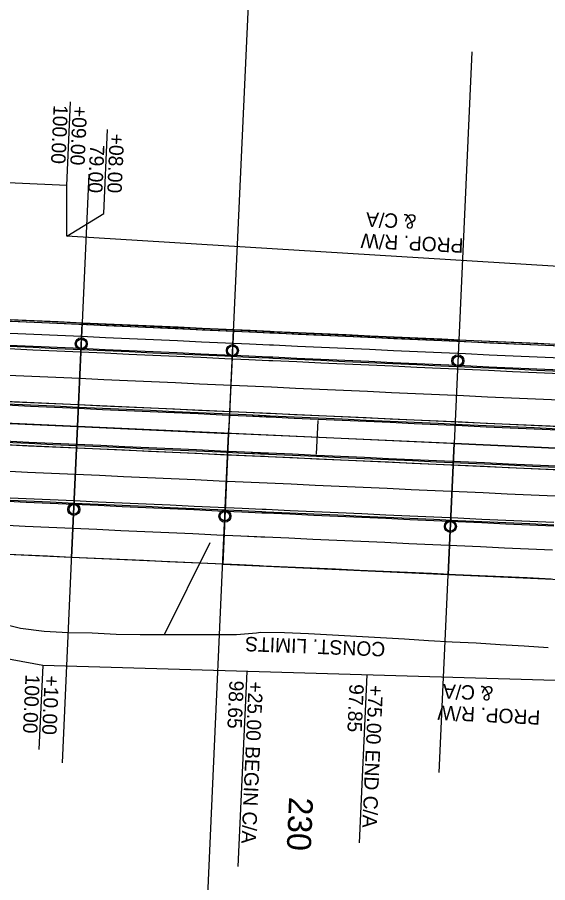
# Model space of a CAD drawing. Extents: x -70 to 701944, y -4 to 666871.
# Drawn here: x 665069.7 to 665290.6, y 656488.6 to 656848.9 of the extents above; entities that cross this region are included whole.
import ezdxf

# ---------------------------------------------------------------- set-up
doc = ezdxf.new("R2010")
doc.units = 0
for name, color, linetype in [('R_Detour', 7, 'Continuous'), ('R_Drive', 7, 'Continuous'), ('R_Horz Alg', 7, 'Continuous'), ('R_Horz Alg Annot', 7, 'Continuous'), ('R_No Plot', 7, 'Continuous'), ('R_Proposed Const Limits', 7, 'Continuous'), ('R_Proposed Road', 7, 'Continuous'), ('R_ROW', 7, 'Continuous'), ('R_ROW Annot', 7, 'Continuous'), ('R_Striping', 7, 'Continuous'), ('R_Temp Easement Annot', 7, 'Continuous'), ('R_Water', 7, 'Continuous'), ('T_Indications', 7, 'Continuous')]:
    doc.layers.add(name, color=color, linetype=linetype)

msp = doc.modelspace()

# ---------------------------------------------------------------- linework, layer by layer
at = {"layer": 'R_Detour'}
for p, q in [((665180.72, 657185.09), (665157.7, 656675.63)), ((665258.97, 656834.48), (665251.6, 656671.39)), ((665099.51, 656783.61), (665094.76, 656678.47)), ((665088.44, 656538.41), (665094.76, 656678.47)), ((665135.35, 656180.95), (665157.7, 656675.63)), ((665245.41, 656534.41), (665251.6, 656671.39)), ((665149.9, 656630.12), (665130.89, 656591.79))]:
    msp.add_line(p, q, dxfattribs=at)
at = {"layer": 'R_Drive'}
msp.add_lwpolyline([(665296.48, 656711.9), (665286.49, 656712.35), (665276.5, 656712.8), (665266.51, 656713.26), (665256.52, 656713.71), (665246.53, 656714.16), (665236.54, 656714.61), (665226.55, 656715.06), (665216.56, 656715.51), (665206.57, 656715.96), (665196.58, 656716.41), (665186.59, 656716.87), (665176.6, 656717.32), (665174.92, 656717.39), (665166.61, 656717.77), (665156.62, 656718.22), (665146.63, 656718.67), (665136.64, 656719.12), (665126.65, 656719.57), (665116.66, 656720.03), (665106.67, 656720.48), (665096.68, 656720.93), (665086.69, 656721.38), (665076.7, 656721.83), (665066.71, 656722.28)], dxfattribs=at)
at = {"layer": 'R_Horz Alg'}
msp.add_line((667725.26, 656559.62), (664961.47, 656684.5), dxfattribs=at)
for points in [[(665094.54, 656673.48), (665094.76, 656678.47)], [(665194.35, 656666.97), (665194.98, 656680.95)]]:
    msp.add_lwpolyline(points, dxfattribs=at)
at = {"layer": 'R_No Plot'}
for p, q in [((667813.84, 656555.62), (664810.54, 656691.32)), ((667725.26, 656559.62), (664961.47, 656684.5))]:
    msp.add_line(p, q, dxfattribs=at)
for points in [[(665096.71, 656721.59), (664946.11, 656728.25), (664944.91, 656685.24), (665094.76, 656678.47)], [(665096.71, 656721.59), (665159.65, 656718.75), (665157.7, 656675.63), (665094.76, 656678.47)], [(665158, 656680.29), (665159.65, 656718.75), (665253.55, 656714.51), (665251.6, 656671.39), (665157.7, 656675.63)], [(665354.5, 656666.74), (665356.45, 656709.86), (665253.55, 656714.51), (665251.6, 656671.39)], [(664944.91, 656685.1), (664994.87, 656682.99), (665094.76, 656678.47), (665092.3, 656624.03), (665011.41, 656627.68), (664993.55, 656627.59), (664970.74, 656624.38), (664943.07, 656618.86)], [(665094.76, 656678.47), (665157.7, 656675.63), (665155.24, 656621.18), (665092.3, 656624.03)], [(665157.7, 656675.63), (665155.24, 656621.18), (665249.14, 656616.94), (665251.6, 656671.39)], [(665354.5, 656666.74), (665251.6, 656671.39), (665249.14, 656616.94), (665352.04, 656612.29)]]:
    msp.add_lwpolyline(points, close=True, dxfattribs=at)
for centre in [(665096.32, 656712.94), (665159.26, 656710.09), (665253.16, 656705.85), (665093.21, 656644.01), (665156.14, 656641.16), (665250.05, 656636.92)]:
    msp.add_circle(centre, 2.5, dxfattribs=at)
at = {"layer": 'R_Proposed Const Limits'}
msp.add_lwpolyline([(665290.81, 656586.38), (665280.83, 656587.09), (665270.84, 656587.62), (665260.86, 656588.26), (665250.87, 656588.66), (665240.89, 656589.3), (665230.91, 656589.96), (665220.93, 656590.58), (665210.94, 656591.12), (665200.95, 656591.67), (665190.96, 656592.13), (665180.98, 656592.59), (665170.97, 656592.68), (665169.27, 656592.51), (665160.91, 656591.7), (665150.91, 656591.79), (665140.9, 656591.83), (665130.89, 656591.79), (665120.88, 656591.76), (665110.87, 656591.86), (665100.89, 656592.48), (665090.88, 656592.63), (665080.9, 656593.18), (665070.95, 656594.46), (665061.05, 656596.93)], dxfattribs=at)
at = {"layer": 'R_Proposed Road'}
for p, q in [((665376.7, 656674.74), (664961.88, 656693.49)), ((665375.88, 656656.76), (664961.06, 656675.51))]:
    msp.add_line(p, q, dxfattribs=at)
for points in [[(665296.48, 656711.9), (665286.49, 656712.35), (665276.5, 656712.8), (665266.51, 656713.26), (665256.52, 656713.71), (665246.53, 656714.16), (665236.54, 656714.61), (665226.55, 656715.06), (665216.56, 656715.51), (665206.57, 656715.96), (665196.58, 656716.41), (665186.59, 656716.87), (665176.6, 656717.32), (665174.92, 656717.39), (665166.61, 656717.77), (665156.62, 656718.22), (665146.63, 656718.67), (665136.64, 656719.12), (665126.65, 656719.57), (665116.66, 656720.03), (665106.67, 656720.48), (665096.68, 656720.93), (665086.69, 656721.38), (665076.7, 656721.83), (665066.71, 656722.28)], [(665296.51, 656712.57), (665286.52, 656713.02), (665276.53, 656713.47), (665266.54, 656713.92), (665256.55, 656714.37), (665246.56, 656714.82), (665236.57, 656715.28), (665226.58, 656715.73), (665216.59, 656716.18), (665206.6, 656716.63), (665196.61, 656717.08), (665186.62, 656717.53), (665176.63, 656717.98), (665174.95, 656718.06), (665166.64, 656718.43), (665156.65, 656718.89), (665146.66, 656719.34), (665136.67, 656719.79), (665126.68, 656720.24), (665116.69, 656720.69), (665106.7, 656721.14), (665096.71, 656721.59), (665086.72, 656722.05), (665076.73, 656722.5), (665066.74, 656722.95)], [(665296.25, 656706.91), (665286.26, 656707.36), (665276.27, 656707.81), (665266.28, 656708.26), (665256.29, 656708.71), (665246.3, 656709.16), (665236.31, 656709.61), (665226.32, 656710.07), (665216.33, 656710.52), (665206.34, 656710.97), (665196.35, 656711.42), (665186.36, 656711.87), (665176.37, 656712.32), (665174.69, 656712.4), (665166.38, 656712.77), (665156.39, 656713.23), (665146.4, 656713.68), (665136.42, 656714.13), (665126.43, 656714.58), (665116.44, 656715.03), (665106.45, 656715.48), (665096.46, 656715.93), (665086.47, 656716.38), (665076.48, 656716.84), (665066.49, 656717.29)], [(665295.96, 656700.41), (665285.97, 656700.86), (665275.98, 656701.32), (665265.99, 656701.77), (665256, 656702.22), (665246.01, 656702.67), (665236.02, 656703.12), (665226.03, 656703.57), (665216.04, 656704.02), (665206.05, 656704.48), (665196.06, 656704.93), (665186.07, 656705.38), (665176.08, 656705.83), (665174.4, 656705.91), (665166.09, 656706.28), (665156.1, 656706.73), (665146.11, 656707.18), (665136.12, 656707.63), (665126.13, 656708.09), (665116.14, 656708.54), (665106.15, 656708.99), (665096.16, 656709.44), (665086.17, 656709.89), (665076.18, 656710.34), (665066.19, 656710.79)], [(665296, 656701.41), (665286.01, 656701.86), (665276.02, 656702.31), (665266.03, 656702.77), (665256.04, 656703.22), (665246.05, 656703.67), (665236.06, 656704.12), (665226.08, 656704.57), (665216.09, 656705.02), (665206.1, 656705.47), (665196.11, 656705.93), (665186.12, 656706.38), (665176.13, 656706.83), (665174.44, 656706.9), (665166.14, 656707.28), (665156.15, 656707.73), (665146.16, 656708.18), (665136.17, 656708.63), (665126.18, 656709.08), (665116.19, 656709.54), (665106.2, 656709.99), (665096.21, 656710.44), (665086.22, 656710.89), (665076.23, 656711.34), (665066.24, 656711.79)], [(665296.03, 656701.91), (665286.04, 656702.36), (665276.05, 656702.81), (665266.06, 656703.27), (665256.07, 656703.72), (665246.08, 656704.17), (665236.09, 656704.62), (665226.1, 656705.07), (665216.11, 656705.52), (665206.12, 656705.97), (665196.13, 656706.43), (665186.14, 656706.88), (665176.15, 656707.33), (665174.47, 656707.4), (665166.16, 656707.78), (665156.17, 656708.23), (665146.18, 656708.68), (665136.19, 656709.13), (665126.2, 656709.58), (665116.21, 656710.04), (665106.22, 656710.49), (665096.23, 656710.94), (665086.24, 656711.39), (665076.25, 656711.84), (665066.26, 656712.29)], [(665294.97, 656678.44), (665284.98, 656678.89), (665274.99, 656679.34), (665265, 656679.79), (665255.01, 656680.24), (665245.02, 656680.69), (665235.03, 656681.14), (665225.04, 656681.59), (665215.05, 656682.05), (665205.06, 656682.5), (665195.07, 656682.95), (665185.08, 656683.4), (665175.09, 656683.85), (665165.1, 656684.3), (665155.11, 656684.75), (665145.12, 656685.21), (665135.13, 656685.66), (665125.14, 656686.11), (665115.15, 656686.56), (665105.16, 656687.01), (665095.17, 656687.46), (665085.18, 656687.91), (665075.19, 656688.37), (665065.2, 656688.82)], [(665294.97, 656678.44), (665284.98, 656678.89), (665274.99, 656679.34), (665265, 656679.79), (665255.01, 656680.24), (665245.02, 656680.69), (665235.03, 656681.14), (665225.04, 656681.59), (665215.05, 656682.05), (665205.06, 656682.5), (665195.07, 656682.95), (665185.08, 656683.4), (665175.09, 656683.85), (665173.41, 656683.93), (665165.1, 656684.3), (665155.11, 656684.75), (665145.12, 656685.21), (665135.13, 656685.66), (665125.14, 656686.11), (665115.15, 656686.56), (665105.16, 656687.01), (665095.17, 656687.46), (665085.18, 656687.91), (665075.19, 656688.37), (665065.2, 656688.82)], [(665294.9, 656676.94), (665284.91, 656677.39), (665274.92, 656677.84), (665264.93, 656678.29), (665254.94, 656678.74), (665244.95, 656679.19), (665234.96, 656679.65), (665224.97, 656680.1), (665214.98, 656680.55), (665204.99, 656681), (665195, 656681.45), (665185.01, 656681.9), (665175.02, 656682.35), (665165.03, 656682.8), (665155.04, 656683.26), (665145.05, 656683.71), (665135.06, 656684.16), (665125.07, 656684.61), (665115.08, 656685.06), (665105.09, 656685.51), (665095.1, 656685.96), (665085.11, 656686.42), (665075.12, 656686.87), (665065.13, 656687.32)], [(665294.9, 656676.94), (665284.91, 656677.39), (665274.92, 656677.84), (665264.93, 656678.29), (665254.94, 656678.74), (665244.95, 656679.19), (665234.96, 656679.65), (665224.97, 656680.1), (665214.98, 656680.55), (665204.99, 656681), (665195, 656681.45), (665185.01, 656681.9), (665175.02, 656682.35), (665173.34, 656682.43), (665165.03, 656682.8), (665155.04, 656683.26), (665145.05, 656683.71), (665135.06, 656684.16), (665125.07, 656684.61), (665115.08, 656685.06), (665105.09, 656685.51), (665095.1, 656685.96), (665085.11, 656686.42), (665075.12, 656686.87), (665065.13, 656687.32)], [(665294.92, 656677.44), (665284.93, 656677.89), (665274.94, 656678.34), (665264.95, 656678.79), (665254.96, 656679.24), (665244.97, 656679.69), (665234.98, 656680.14), (665224.99, 656680.6), (665215, 656681.05), (665205.01, 656681.5), (665195.02, 656681.95), (665185.03, 656682.4), (665175.04, 656682.85), (665165.05, 656683.3), (665155.06, 656683.76), (665145.07, 656684.21), (665135.08, 656684.66), (665125.09, 656685.11), (665115.1, 656685.56), (665105.11, 656686.01), (665095.12, 656686.46), (665085.13, 656686.91), (665075.14, 656687.37), (665065.15, 656687.82)], [(665294.92, 656677.44), (665284.93, 656677.89), (665274.94, 656678.34), (665264.95, 656678.79), (665254.96, 656679.24), (665244.97, 656679.69), (665234.98, 656680.14), (665224.99, 656680.6), (665215, 656681.05), (665205.01, 656681.5), (665195.02, 656681.95), (665185.03, 656682.4), (665175.04, 656682.85), (665173.36, 656682.93), (665165.05, 656683.3), (665155.06, 656683.76), (665145.07, 656684.21), (665135.08, 656684.66), (665125.09, 656685.11), (665115.1, 656685.56), (665105.11, 656686.01), (665095.12, 656686.46), (665085.13, 656686.91), (665075.14, 656687.37), (665065.15, 656687.82)], [(665294.15, 656660.45), (665284.16, 656660.91), (665274.17, 656661.36), (665264.18, 656661.81), (665254.19, 656662.26), (665244.2, 656662.71), (665234.21, 656663.16), (665224.22, 656663.61), (665214.23, 656664.06), (665204.25, 656664.52), (665194.26, 656664.97), (665184.27, 656665.42), (665174.28, 656665.87), (665164.29, 656666.32), (665154.3, 656666.77), (665144.31, 656667.22), (665134.32, 656667.68), (665124.33, 656668.13), (665114.34, 656668.58), (665104.35, 656669.03), (665094.36, 656669.48), (665084.37, 656669.93), (665074.38, 656670.38), (665064.39, 656670.83)], [(665294.15, 656660.45), (665284.16, 656660.91), (665274.17, 656661.36), (665264.18, 656661.81), (665254.19, 656662.26), (665244.2, 656662.71), (665234.21, 656663.16), (665224.22, 656663.61), (665214.23, 656664.06), (665204.25, 656664.52), (665194.26, 656664.97), (665184.27, 656665.42), (665174.28, 656665.87), (665172.59, 656665.95), (665164.29, 656666.32), (665154.3, 656666.77), (665144.31, 656667.22), (665134.32, 656667.68), (665124.33, 656668.13), (665114.34, 656668.58), (665104.35, 656669.03), (665094.36, 656669.48), (665084.37, 656669.93), (665074.38, 656670.38), (665064.39, 656670.83)], [(665294.2, 656661.45), (665284.21, 656661.9), (665274.22, 656662.36), (665264.23, 656662.81), (665254.24, 656663.26), (665244.25, 656663.71), (665234.26, 656664.16), (665224.27, 656664.61), (665214.28, 656665.06), (665204.29, 656665.51), (665194.3, 656665.97), (665184.31, 656666.42), (665174.32, 656666.87), (665164.33, 656667.32), (665154.34, 656667.77), (665144.35, 656668.22), (665134.36, 656668.67), (665124.37, 656669.13), (665114.38, 656669.58), (665104.39, 656670.03), (665094.4, 656670.48), (665084.41, 656670.93), (665074.42, 656671.38), (665064.43, 656671.83)], [(665294.2, 656661.45), (665284.21, 656661.9), (665274.22, 656662.36), (665264.23, 656662.81), (665254.24, 656663.26), (665244.25, 656663.71), (665234.26, 656664.16), (665224.27, 656664.61), (665214.28, 656665.06), (665204.29, 656665.51), (665194.3, 656665.97), (665184.31, 656666.42), (665174.32, 656666.87), (665172.64, 656666.95), (665164.33, 656667.32), (665154.34, 656667.77), (665144.35, 656668.22), (665134.36, 656668.67), (665124.37, 656669.13), (665114.38, 656669.58), (665104.39, 656670.03), (665094.4, 656670.48), (665084.41, 656670.93), (665074.42, 656671.38), (665064.43, 656671.83)], [(665294.22, 656661.95), (665284.23, 656662.4), (665274.24, 656662.85), (665264.25, 656663.31), (665254.26, 656663.76), (665244.27, 656664.21), (665234.28, 656664.66), (665224.29, 656665.11), (665214.3, 656665.56), (665204.31, 656666.01), (665194.32, 656666.47), (665184.33, 656666.92), (665174.34, 656667.37), (665164.35, 656667.82), (665154.36, 656668.27), (665144.37, 656668.72), (665134.38, 656669.17), (665124.39, 656669.63), (665114.4, 656670.08), (665104.41, 656670.53), (665094.42, 656670.98), (665084.44, 656671.43), (665074.45, 656671.88), (665064.46, 656672.33)], [(665294.22, 656661.95), (665284.23, 656662.4), (665274.24, 656662.85), (665264.25, 656663.31), (665254.26, 656663.76), (665244.27, 656664.21), (665234.28, 656664.66), (665224.29, 656665.11), (665214.3, 656665.56), (665204.31, 656666.01), (665194.32, 656666.47), (665184.33, 656666.92), (665174.34, 656667.37), (665172.66, 656667.44), (665164.35, 656667.82), (665154.36, 656668.27), (665144.37, 656668.72), (665134.38, 656669.17), (665124.39, 656669.63), (665114.4, 656670.08), (665104.41, 656670.53), (665094.42, 656670.98), (665084.44, 656671.43), (665074.45, 656671.88), (665064.46, 656672.33)], [(665293.16, 656638.48), (665283.17, 656638.93), (665273.18, 656639.38), (665263.19, 656639.83), (665253.2, 656640.28), (665243.21, 656640.73), (665233.22, 656641.18), (665223.23, 656641.64), (665213.24, 656642.09), (665203.25, 656642.54), (665193.26, 656642.99), (665183.27, 656643.44), (665173.28, 656643.89), (665171.6, 656643.97), (665163.29, 656644.34), (665153.3, 656644.8), (665143.31, 656645.25), (665133.32, 656645.7), (665123.33, 656646.15), (665113.34, 656646.6), (665103.35, 656647.05), (665093.36, 656647.5), (665083.37, 656647.95), (665073.38, 656648.41), (665063.39, 656648.86)], [(665293.09, 656636.98), (665283.1, 656637.43), (665273.11, 656637.88), (665263.12, 656638.33), (665253.13, 656638.78), (665243.14, 656639.23), (665233.15, 656639.69), (665223.16, 656640.14), (665213.17, 656640.59), (665203.18, 656641.04), (665193.19, 656641.49), (665183.2, 656641.94), (665173.21, 656642.39), (665171.53, 656642.47), (665163.23, 656642.85), (665153.24, 656643.3), (665143.25, 656643.75), (665133.26, 656644.2), (665123.27, 656644.65), (665113.28, 656645.1), (665103.29, 656645.55), (665093.3, 656646), (665083.31, 656646.46), (665073.32, 656646.91), (665063.33, 656647.36)], [(665293.12, 656637.48), (665283.13, 656637.93), (665273.14, 656638.38), (665263.15, 656638.83), (665253.16, 656639.28), (665243.17, 656639.73), (665233.18, 656640.19), (665223.19, 656640.64), (665213.2, 656641.09), (665203.21, 656641.54), (665193.22, 656641.99), (665183.23, 656642.44), (665173.24, 656642.89), (665171.55, 656642.97), (665163.25, 656643.34), (665153.26, 656643.8), (665143.27, 656644.25), (665133.28, 656644.7), (665123.29, 656645.15), (665113.3, 656645.6), (665103.31, 656646.05), (665093.32, 656646.5), (665083.33, 656646.96), (665073.34, 656647.41), (665063.35, 656647.86)], [(665292.64, 656626.99), (665282.65, 656627.44), (665272.66, 656627.89), (665262.67, 656628.34), (665252.68, 656628.79), (665242.69, 656629.24), (665232.7, 656629.7), (665222.71, 656630.15), (665212.72, 656630.6), (665202.73, 656631.05), (665192.74, 656631.5), (665182.75, 656631.95), (665172.76, 656632.4), (665162.77, 656632.86), (665152.78, 656633.31), (665142.79, 656633.76), (665132.8, 656634.21), (665122.81, 656634.66), (665112.82, 656635.11), (665102.83, 656635.56), (665092.85, 656636.01), (665082.86, 656636.47), (665072.87, 656636.92), (665062.88, 656637.37)], [(665292.64, 656626.99), (665282.65, 656627.44), (665272.66, 656627.89), (665262.67, 656628.34), (665252.68, 656628.79), (665242.69, 656629.24), (665232.7, 656629.7), (665222.71, 656630.15), (665212.72, 656630.6), (665202.73, 656631.05), (665192.74, 656631.5), (665182.75, 656631.95), (665172.76, 656632.4), (665162.77, 656632.86), (665152.78, 656633.31), (665142.79, 656633.76), (665132.8, 656634.21), (665122.81, 656634.66), (665112.82, 656635.11), (665102.83, 656635.56), (665092.85, 656636.01), (665082.86, 656636.47), (665072.87, 656636.92), (665062.88, 656637.37)], [(665292.64, 656626.99), (665282.65, 656627.44), (665272.66, 656627.89), (665262.67, 656628.34), (665252.68, 656628.79), (665242.69, 656629.24), (665232.7, 656629.7), (665222.71, 656630.15), (665212.72, 656630.6), (665202.73, 656631.05), (665192.74, 656631.5), (665182.75, 656631.95), (665172.76, 656632.4), (665171.08, 656632.48), (665162.77, 656632.86), (665152.78, 656633.31), (665142.79, 656633.76), (665132.8, 656634.21), (665122.81, 656634.66), (665112.82, 656635.11), (665102.83, 656635.56), (665092.85, 656636.01), (665082.86, 656636.47), (665072.87, 656636.92), (665062.88, 656637.37)], [(665292.1, 656615), (665282.11, 656615.45), (665272.12, 656615.9), (665262.13, 656616.35), (665252.14, 656616.81), (665242.15, 656617.26), (665232.16, 656617.71), (665222.17, 656618.16), (665212.18, 656618.61), (665202.19, 656619.06), (665192.2, 656619.51), (665182.21, 656619.97), (665172.22, 656620.42), (665170.54, 656620.49), (665162.23, 656620.87), (665152.24, 656621.32), (665142.25, 656621.77), (665132.26, 656622.22), (665122.27, 656622.67), (665112.28, 656623.12), (665102.29, 656623.58), (665092.3, 656624.03), (665082.31, 656624.48), (665072.32, 656624.93), (665062.33, 656625.38)]]:
    msp.add_lwpolyline(points, dxfattribs=at)
at = {"layer": 'R_ROW'}
for points in [[(668183.45, 656677.29), (668041.7, 656619.63), (667513.59, 656642.26), (667480, 656629.76), (667392.27, 656637.73), (667276.83, 656674.98), (667204.95, 656679.23), (667093.98, 656660.22), (667018.55, 656674.64), (666944.63, 656677.98), (666832.93, 656665.01), (666352.77, 656716.73), (665777.5, 656723.7), (665727.42, 656722.96), (665452.7, 656735.37), (665090.34, 656757.75), (665090.29, 656778.78), (664696.26, 656796.57), (664695.54, 656784.55), (664566.62, 656799.96)], [(665794.4, 656521.73), (665682.43, 656524.79), (665583.11, 656564.31), (665080.26, 656579.02), (664972.05, 656598.93), (664809.28, 656583.15), (664595.25, 656594.76), (664511.32, 656618.43), (664422.62, 656589.97), (664357.07, 656584.26)]]:
    msp.add_lwpolyline(points, dxfattribs=at)
at = {"layer": 'R_ROW Annot'}
for points in [[(665090.29, 656778.78), (665091.87, 656813.74)], [(665090.34, 656757.75), (665105.71, 656767.2), (665107.29, 656802.17)], [(665165.23, 656576.54), (665161.56, 656495.25)], [(665215.22, 656575.08), (665212.06, 656505.15)]]:
    msp.add_lwpolyline(points, dxfattribs=at)
at = {"layer": 'R_Striping'}
for points in [[(665295.46, 656689.4), (665285.47, 656689.85), (665275.48, 656690.31), (665265.49, 656690.76), (665255.5, 656691.21), (665245.51, 656691.66), (665235.52, 656692.11), (665225.53, 656692.56), (665215.53, 656693.01), (665205.54, 656693.47), (665195.55, 656693.92), (665185.56, 656694.37), (665175.57, 656694.82), (665165.58, 656695.27), (665155.59, 656695.72), (665145.6, 656696.17), (665135.61, 656696.63), (665125.62, 656697.08), (665115.63, 656697.53), (665105.64, 656697.98), (665095.65, 656698.43), (665085.66, 656698.88), (665075.67, 656699.33), (665065.67, 656699.78)], [(665293.66, 656649.46), (665283.67, 656649.92), (665273.68, 656650.37), (665263.69, 656650.82), (665253.7, 656651.27), (665243.71, 656651.72), (665233.72, 656652.17), (665223.73, 656652.62), (665213.74, 656653.08), (665203.75, 656653.53), (665193.76, 656653.98), (665183.77, 656654.43), (665173.78, 656654.88), (665163.79, 656655.33), (665153.8, 656655.78), (665143.81, 656656.24), (665133.82, 656656.69), (665123.83, 656657.14), (665113.84, 656657.59), (665103.85, 656658.04), (665093.86, 656658.49), (665083.87, 656658.94), (665073.88, 656659.39), (665063.89, 656659.85)]]:
    msp.add_lwpolyline(points, dxfattribs=at)
at = {"layer": 'R_Temp Easement Annot'}
msp.add_lwpolyline([(665080.26, 656579.02), (665078.68, 656544.06)], dxfattribs=at)
at = {"layer": 'R_Water'}
for centre in [(665096.32, 656712.94), (665159.26, 656710.09), (665253.16, 656705.85), (665093.21, 656644.01), (665156.14, 656641.16), (665250.05, 656636.92)]:
    msp.add_circle(centre, 2, dxfattribs=at)
at = {"layer": 'T_Indications'}
msp.add_line((665378.21, 656708.21), (664963.39, 656726.95), dxfattribs=at)

# ---------------------------------------------------------------- texts
at = {"layer": 'R_Horz Alg Annot'}
msp.add_text('230', height=10, rotation=267.413, dxfattribs=at).set_placement((665182.9, 656524.34))
at = {"layer": 'R_Proposed Const Limits'}
msp.add_text('CONST. LIMITS', height=6, rotation=177.775, dxfattribs=at).set_placement((665223.04, 656588.71))
at = {"layer": 'R_ROW'}
for s, p in [('& C/A', (665236.02, 656766.72)), ('PROP. R/W ', (665255.63, 656756.75)), ('& C/A', (665268.02, 656570.27)), ('PROP. R/W ', (665287.63, 656560.3))]:
    msp.add_text(s, height=6, rotation=177.2014, dxfattribs=at).set_placement(p)
at = {"layer": 'R_ROW Annot'}
for s, p in [('100.00', (665084.8, 656812.47)), ('+09.00', (665092.79, 656812.11)), ('+08.00', (665108.22, 656800.53)), ('79.00', (665100, 656795.9)), ('98.65', (665158.06, 656572.86)), ('+25.00 BEGIN C/A', (665166.05, 656572.5)), ('97.85', (665208.05, 656571.4)), ('+75.00 END C/A', (665216.04, 656571.04))]:
    msp.add_text(s, height=6, rotation=267.4131, dxfattribs=at).set_placement(p)
at = {"layer": 'R_Temp Easement Annot'}
for s, p in [('100.00', (665073.09, 656575.34)), ('+10.00', (665081.08, 656574.98))]:
    msp.add_text(s, height=6, rotation=267.4131, dxfattribs=at).set_placement(p)

doc.saveas('drawing.dxf')
